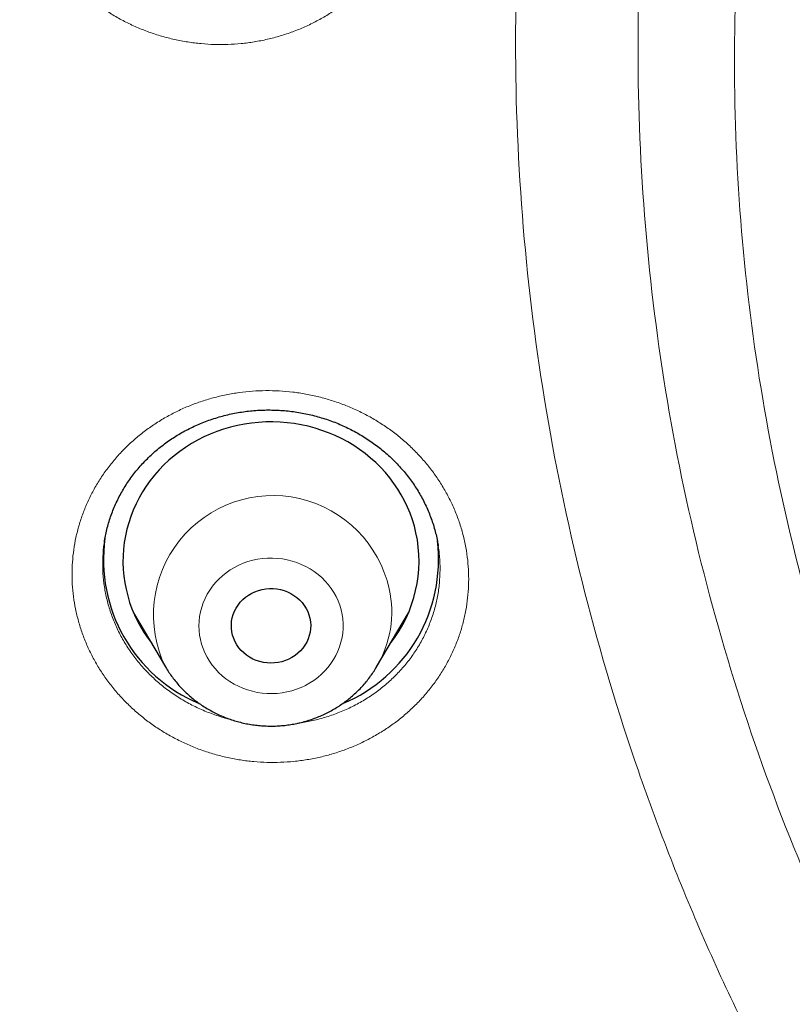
# Model space of a CAD drawing. Header units: millimetres. Extents: x 8 to 436, y 12 to 764.
# Tile 469 of 656: x 201.55 to 209.38, y 699.98 to 709.95. Entities that reach past the tile are written whole.
import ezdxf

# ---------------------------------------------------------------- set-up
doc = ezdxf.new("R2010")
doc.units = ezdxf.units.MM

msp = doc.modelspace()

# ---------------------------------------------------------------- linework, layer by layer
at = {"color": 7, "linetype": 'Continuous', "lineweight": 30}
for p, q in [((202.4091, 704.6626), (202.4086, 704.66)), ((205.79, 704.6162), (205.7896, 704.6189)), ((202.7043, 703.9423), (203.0263, 703.3958)), ((205.1659, 703.3958), (205.488, 703.9423)), ((202.7945, 703.7891), (202.7694, 703.8133)), ((205.1659, 703.3958), (205.165, 703.3943))]:
    msp.add_line(p, q, dxfattribs=at)
at = {"color": 252, "linetype": 'Continuous', "lineweight": 0}
for p, q in [((205.4161, 703.8004), (205.3899, 703.7759)), ((205.165, 703.3943), (205.1493, 703.3685))]:
    msp.add_line(p, q, dxfattribs=at)
at = {"color": 7, "linetype": 'Continuous', "lineweight": 30, "flags": 128}
for points in [[(205.5647, 704.7546), (205.5483, 704.8209), (205.5284, 704.8864), (205.5052, 704.951), (205.4787, 705.0144), (205.449, 705.0765), (205.4161, 705.1372), (205.3802, 705.1964), (205.3412, 705.2538), (205.2994, 705.3094), (205.2547, 705.3631), (205.2073, 705.4146), (205.1573, 705.464), (205.1049, 705.511), (205.0501, 705.5556), (204.993, 705.5976), (204.9339, 705.637), (204.8728, 705.6737), (204.8099, 705.7075), (204.7453, 705.7385), (204.6792, 705.7665), (204.6118, 705.7914), (204.5431, 705.8133), (204.4734, 705.832), (204.4028, 705.8476), (204.3315, 705.8599), (204.2597, 705.8689), (204.1875, 705.8747), (204.115, 705.8772), (204.0425, 705.8764), (203.9702, 705.8724), (203.8981, 705.865), (203.8265, 705.8544), (203.7555, 705.8405), (203.6853, 705.8235), (203.6161, 705.8032), (203.548, 705.7799), (203.4812, 705.7535), (203.4158, 705.724), (203.352, 705.6917), (203.29, 705.6565), (203.2298, 705.6185), (203.1716, 705.5778), (203.1157, 705.5346), (203.062, 705.4888), (203.0107, 705.4407), (202.9619, 705.3902), (202.9158, 705.3377), (202.8725, 705.2831), (202.832, 705.2266), (202.7944, 705.1683), (202.76, 705.1084), (202.7286, 705.047), (202.7004, 704.9842), (202.6755, 704.9202), (202.6539, 704.8552), (202.6356, 704.7893), (202.6208, 704.7226), (202.6094, 704.6553), (202.6015, 704.5876), (202.5971, 704.5196), (202.5962, 704.4515), (202.5988, 704.3834), (202.6049, 704.3155), (202.6144, 704.248), (202.6275, 704.181), (202.6439, 704.1147), (202.6638, 704.0492), (202.687, 703.9846), (202.7135, 703.9212), (202.7432, 703.8591), (202.7761, 703.7984), (202.812, 703.7392), (202.851, 703.6818), (202.8836, 703.638)], [(204.4896, 703.888), (204.4955, 703.853), (204.4979, 703.8177), (204.4968, 703.7823), (204.4922, 703.7472), (204.4841, 703.7126), (204.4725, 703.6789), (204.4577, 703.6463), (204.4397, 703.6152), (204.4187, 703.5859), (204.3948, 703.5585), (204.3683, 703.5333), (204.3394, 703.5106), (204.3084, 703.4905), (204.2755, 703.4732), (204.2411, 703.4589), (204.2053, 703.4477), (204.1686, 703.4397), (204.1313, 703.4349), (204.0936, 703.4335), (204.056, 703.4354), (204.0188, 703.4405), (203.9822, 703.449), (203.9466, 703.4606), (203.9123, 703.4753), (203.8796, 703.4929), (203.8489, 703.5134), (203.8203, 703.5365), (203.7941, 703.5619), (203.7706, 703.5896), (203.75, 703.6192), (203.7324, 703.6505), (203.718, 703.6832), (203.7069, 703.717), (203.6992, 703.7517), (203.6951, 703.7869), (203.6944, 703.8223), (203.6973, 703.8576), (203.7037, 703.8925), (203.7135, 703.9267), (203.7267, 703.9598), (203.7431, 703.9917), (203.7627, 704.0219), (203.7851, 704.0504), (203.8103, 704.0767), (203.8381, 704.1006), (203.868, 704.1221), (203.9, 704.1408), (203.9337, 704.1566), (203.9689, 704.1694), (204.0051, 704.179), (204.0422, 704.1854), (204.0797, 704.1885), (204.1174, 704.1882), (204.1549, 704.1847), (204.1919, 704.1779), (204.228, 704.1679), (204.2629, 704.1547), (204.2965, 704.1385), (204.3282, 704.1194), (204.3579, 704.0977), (204.3853, 704.0734), (204.4102, 704.0468), (204.4323, 704.0181), (204.4514, 703.9876), (204.4674, 703.9556), (204.4802, 703.9222), (204.4896, 703.888)]]:
    msp.add_lwpolyline(points, dxfattribs=at)
at = {"color": 252, "linetype": 'Continuous', "lineweight": 0, "flags": 128}
msp.add_lwpolyline([(203.3809, 703.6715), (203.3929, 703.6254), (203.4082, 703.5803), (203.4268, 703.5363), (203.4486, 703.4935), (203.4734, 703.4523), (203.5013, 703.4128), (203.5319, 703.3752), (203.5653, 703.3396), (203.6011, 703.3063), (203.6394, 703.2754), (203.6798, 703.2471), (203.7222, 703.2215), (203.7664, 703.1986), (203.8121, 703.1787), (203.8593, 703.1618), (203.9075, 703.148), (203.9566, 703.1374), (204.0064, 703.1299), (204.0567, 703.1257), (204.1071, 703.1248), (204.1574, 703.1272), (204.2075, 703.1328), (204.257, 703.1416), (204.3058, 703.1536), (204.3536, 703.1688), (204.4001, 703.187), (204.4452, 703.2082), (204.4887, 703.2323), (204.5302, 703.2591), (204.5697, 703.2886), (204.607, 703.3205), (204.6418, 703.3548), (204.674, 703.3913), (204.7034, 703.4297), (204.73, 703.47), (204.7535, 703.5119), (204.7739, 703.5553), (204.7911, 703.5998), (204.8049, 703.6454), (204.8154, 703.6917), (204.8225, 703.7386), (204.8261, 703.7859), (204.8262, 703.8333), (204.8228, 703.8806), (204.816, 703.9275), (204.8057, 703.9739), (204.7921, 704.0195), (204.7751, 704.0641), (204.7549, 704.1076), (204.7316, 704.1496), (204.7052, 704.19), (204.676, 704.2285), (204.6439, 704.2651), (204.6093, 704.2996), (204.5722, 704.3317), (204.5329, 704.3613), (204.4914, 704.3883), (204.4481, 704.4126), (204.4031, 704.434), (204.3567, 704.4524), (204.309, 704.4677), (204.2602, 704.48), (204.2108, 704.489), (204.1607, 704.4948), (204.1104, 704.4974), (204.0599, 704.4967), (204.0097, 704.4927), (203.9599, 704.4855), (203.9107, 704.475), (203.8624, 704.4614), (203.8152, 704.4447), (203.7693, 704.425), (203.725, 704.4024), (203.6825, 704.3769), (203.642, 704.3487), (203.6036, 704.318), (203.5675, 704.2849), (203.534, 704.2495), (203.5032, 704.212), (203.4751, 704.1726), (203.4501, 704.1315), (203.4281, 704.0888), (203.4093, 704.0449), (203.3938, 703.9998), (203.3816, 703.9538), (203.3728, 703.9071), (203.3675, 703.86), (203.3657, 703.8127), (203.3673, 703.7653), (203.3724, 703.7182), (203.3809, 703.6715)], dxfattribs=at)
at = {"color": 252, "linetype": 'Continuous', "lineweight": 0}
for centre, radius, start, end in [((204.1141, 703.9223), 1.2085, 12.617, 205.84858), ((204.2286, 703.9525), 1.0902, 329.29221, 12.38214)]:
    msp.add_arc(centre, radius, start, end, dxfattribs=at)
at = {"color": 7, "linetype": 'Continuous', "lineweight": 30}
for centre, radius, start, end in [((204.2505, 704.4683), 1.345, 321.87873, 12.28685), ((203.9772, 704.4804), 1.5784, 172.08336, 247.26708), ((204.2117, 704.4827), 1.5819, 292.71584, 6.8364)]:
    msp.add_arc(centre, radius, start, end, dxfattribs=at)
for points, knots in [([(228.8203, 667.8387), (227.6178, 667.9452), (225.213, 668.1582), (221.6552, 668.8219), (218.1629, 669.7328), (214.7882, 670.9004), (211.5494, 672.3031), (208.4634, 673.9273), (205.5225, 675.7738), (202.7448, 677.8315), (200.1475, 680.0876), (197.7465, 682.5283), (195.5568, 685.1385), (193.5917, 687.902), (191.8635, 690.8019), (190.3827, 693.8203), (189.1584, 696.9386), (188.1983, 700.1375), (187.5083, 703.3974), (187.0926, 706.6981), (186.9537, 710.0192), (187.0926, 713.3404), (187.5083, 716.641), (188.1983, 719.9009), (189.1584, 723.0998), (190.3827, 726.2181), (191.8635, 729.2365), (193.5917, 732.1364), (195.5568, 734.9), (197.7465, 737.5101), (200.1475, 739.9508), (202.7448, 742.2069), (205.5225, 744.2646), (208.4634, 746.1112), (211.5494, 747.7352), (214.7615, 749.1267), (218.0799, 750.2771), (221.4842, 751.1793), (224.9532, 751.8277), (228.4657, 752.2184), (232, 752.3489), (235.5343, 752.2184), (239.0468, 751.8277), (242.5158, 751.1793), (245.9201, 750.2771), (249.2385, 749.1267), (252.4506, 747.7352), (255.5366, 746.1112), (258.4775, 744.2646), (261.2552, 742.2069), (263.8525, 739.9508), (266.2535, 737.5101), (268.4432, 734.9), (270.4083, 732.1364), (272.1365, 729.2365), (273.6173, 726.2181), (274.8416, 723.0998), (275.8017, 719.9009), (276.4917, 716.641), (276.9074, 713.3404), (277.0463, 710.0192), (276.9074, 706.6981), (276.4917, 703.3974), (275.8017, 700.1375), (274.8416, 696.9386), (273.6173, 693.8203), (272.1365, 690.8019), (270.4083, 687.902), (268.4432, 685.1385), (266.2535, 682.5283), (263.8525, 680.0876), (261.2552, 677.8315), (258.4775, 675.7738), (255.5366, 673.9273), (252.4506, 672.3031), (249.2118, 670.9004), (245.8371, 669.7328), (242.3448, 668.8219), (238.787, 668.1582), (236.3822, 667.9452), (235.1797, 667.8387)], [0, 0, 0, 0, 0.013106, 0.026212, 0.039318, 0.052424, 0.065212, 0.078, 0.090788, 0.103576, 0.116364, 0.129151, 0.141939, 0.154727, 0.167515, 0.180303, 0.193091, 0.205879, 0.218667, 0.231454, 0.244242, 0.25703, 0.269818, 0.282606, 0.295394, 0.308182, 0.32097, 0.333758, 0.346545, 0.359333, 0.372121, 0.384909, 0.397697, 0.410485, 0.423273, 0.436061, 0.448848, 0.461636, 0.474424, 0.487212, 0.5, 0.512788, 0.525576, 0.538364, 0.551152, 0.563939, 0.576727, 0.589515, 0.602303, 0.615091, 0.627879, 0.640667, 0.653455, 0.666242, 0.67903, 0.691818, 0.704606, 0.717394, 0.730182, 0.74297, 0.755758, 0.768546, 0.781333, 0.794121, 0.806909, 0.819697, 0.832485, 0.845273, 0.858061, 0.870849, 0.883636, 0.896424, 0.909212, 0.922, 0.934788, 0.947576, 0.960682, 0.973788, 0.986894, 1, 1, 1, 1]), ([(184.5018, 710.809), (184.5017, 710.7935), (184.5016, 710.7594), (184.5015, 710.7037), (184.5014, 710.6434), (184.5014, 710.579), (184.5015, 710.5113), (184.5018, 710.4398), (184.5021, 710.3672), (184.5026, 710.297), (184.5033, 710.2189), (184.5041, 710.1346), (184.5053, 710.0459), (184.5063, 709.9718), (184.5073, 709.912), (184.5081, 709.8664), (184.5088, 709.8276), (184.5095, 709.7908), (184.5103, 709.7507), (184.5113, 709.7037), (184.5126, 709.6457), (184.5142, 709.5765), (184.5162, 709.4986), (184.5184, 709.4187), (184.5207, 709.3398), (184.5231, 709.2622), (184.5261, 709.172), (184.5297, 709.0696), (184.5341, 708.9555), (184.5389, 708.836), (184.5446, 708.7068), (184.5513, 708.5642), (184.5589, 708.4124), (184.5676, 708.2515), (184.5775, 708.0814), (184.5867, 707.9329), (184.5946, 707.8117), (184.6006, 707.7241), (184.606, 707.6456), (184.6109, 707.5768), (184.6152, 707.5179), (184.6189, 707.4687), (184.6219, 707.4292), (184.6242, 707.3988), (184.6263, 707.3716), (184.6284, 707.3438), (184.631, 707.31), (184.6342, 707.2702), (184.638, 707.2226), (184.6425, 707.1673), (184.6477, 707.1043), (184.6536, 707.0334), (184.6605, 706.9534), (184.6684, 706.864), (184.6773, 706.7648), (184.6873, 706.6572), (184.6983, 706.5415), (184.7103, 706.4203), (184.7338, 706.1876), (184.7711, 705.8425), (184.8258, 705.3824), (184.8728, 705.0219), (184.9083, 704.7637), (184.93, 704.6105), (184.9519, 704.459), (184.9736, 704.3135), (184.9941, 704.1786), (185.0131, 704.056), (185.0287, 703.9578), (185.0409, 703.8814), (185.0501, 703.8243), (185.0587, 703.7719), (185.0663, 703.7255), (185.0724, 703.6888), (185.0768, 703.6621), (185.0799, 703.6437), (185.0827, 703.6268), (185.0858, 703.608), (185.0907, 703.5789), (185.0977, 703.5373), (185.1073, 703.4809), (185.1188, 703.4138), (185.1323, 703.336), (185.1476, 703.2484), (185.1644, 703.1538), (185.1821, 703.0557), (185.2001, 702.9567), (185.2343, 702.7717), (185.2861, 702.4996), (185.3703, 702.0767), (185.4735, 701.5868), (185.5982, 701.0306), (185.7204, 700.5184), (185.8375, 700.0516), (185.9183, 699.7432), (185.9709, 699.547), (185.993, 699.4652), (186.0141, 699.3878), (186.0335, 699.3171), (186.0523, 699.2491), (186.0701, 699.185), (186.0866, 699.1261), (186.1, 699.0782), (186.1098, 699.0437), (186.1163, 699.0206), (186.1204, 699.0061), (186.1246, 698.9913), (186.1303, 698.9713), (186.1384, 698.9428), (186.1495, 698.9038), (186.1634, 698.8554), (186.18, 698.7977), (186.1988, 698.7329), (186.2213, 698.6557), (186.2479, 698.565), (186.279, 698.46), (186.3134, 698.345), (186.3505, 698.2223), (186.3892, 698.0958), (186.4496, 697.9003), (186.5315, 697.6406), (186.6354, 697.3199), (186.7385, 697.0099), (186.8406, 696.7106), (186.9414, 696.4218), (187.0406, 696.1437), (187.1382, 695.876), (187.2227, 695.649), (187.2939, 695.4604), (187.3521, 695.3081), (187.4093, 695.1601), (187.4652, 695.0172), (187.52, 694.8782), (187.5733, 694.7446), (187.6247, 694.6169), (187.6731, 694.4978), (187.7183, 694.3874), (187.7603, 694.2857), (187.801, 694.1878), (187.8399, 694.0948), (187.8765, 694.0079), (187.9083, 693.9329), (187.9335, 693.8737), (187.9528, 693.8285), (187.9671, 693.795), (187.9782, 693.7692), (187.9876, 693.7472), (187.9972, 693.725), (188.0097, 693.6961), (188.0254, 693.6596), (188.0445, 693.6156), (188.0671, 693.5637), (188.0927, 693.5051), (188.1204, 693.4418), (188.1494, 693.3761), (188.1788, 693.3097), (188.2329, 693.1878), (188.3136, 693.0081), (188.423, 692.7684), (188.5379, 692.5208), (188.6583, 692.2655), (188.7843, 692.0029), (188.9237, 691.7176), (189.0767, 691.4101), (189.2441, 691.0808), (189.4182, 690.7455), (189.6067, 690.3902), (189.8104, 690.0146), (189.9848, 689.7009), (190.1182, 689.4649), (190.2062, 689.3107), (190.2923, 689.1613), (190.3805, 689.0094), (190.4705, 688.856), (190.5617, 688.7019), (190.6487, 688.5564), (190.7313, 688.4193), (190.8094, 688.2907), (190.8727, 688.1872), (190.9221, 688.1069), (190.9577, 688.0492), (190.9895, 687.9978), (191.0166, 687.9543), (191.0382, 687.9195), (191.0551, 687.8924), (191.071, 687.867), (191.0889, 687.8383), (191.1113, 687.8026), (191.1373, 687.7613), (191.1693, 687.7105), (191.2079, 687.6494), (191.2537, 687.5771), (191.305, 687.4966), (191.3619, 687.4077), (191.4244, 687.3106), (191.4926, 687.2053), (191.5666, 687.0919), (191.6464, 686.9703), (191.7321, 686.8406), (191.8239, 686.7029), (191.9217, 686.5573), (192.0457, 686.3743), (192.1947, 686.157), (192.3674, 685.9088), (192.6151, 685.5578), (192.9408, 685.1067), (193.3489, 684.5594), (193.6802, 684.1287), (193.9303, 683.8106), (194.0962, 683.6021), (194.2631, 683.3949), (194.4306, 683.1894), (194.5969, 682.9878), (194.7635, 682.788), (194.9287, 682.5923), (195.0921, 682.401), (195.2496, 682.2185), (195.3721, 682.078), (195.4611, 681.9768), (195.518, 681.9123), (195.5739, 681.8491), (195.6288, 681.7874), (195.6812, 681.7285), (195.7293, 681.6748), (195.7712, 681.6281), (195.8071, 681.5882), (195.8366, 681.5555), (195.8596, 681.53), (195.8772, 681.5105), (195.8934, 681.4927), (195.9118, 681.4724), (195.9338, 681.4481), (195.9636, 681.4153), (196.0024, 681.3728), (196.0511, 681.3195), (196.1072, 681.2582), (196.1713, 681.1886), (196.2434, 681.1106), (196.3237, 681.0242), (196.4119, 680.9297), (196.5081, 680.8274), (196.6042, 680.7258), (196.699, 680.6261), (196.7917, 680.5292), (196.8895, 680.4276), (196.9923, 680.3215), (197.1696, 680.1398), (197.4201, 679.8864), (197.7436, 679.5656), (198.1109, 679.2086), (198.5226, 678.8177), (198.9796, 678.3958), (199.4363, 677.9852), (199.8927, 677.5858), (200.3482, 677.1975), (200.8027, 676.82), (201.1822, 676.5127), (201.4831, 676.2737), (201.7021, 676.1019), (201.912, 675.9392), (202.1127, 675.7854), (202.3039, 675.6404), (202.4825, 675.5065), (202.6485, 675.383), (202.8023, 675.2697), (202.9474, 675.1637), (203.0835, 675.065), (203.1955, 674.9843), (203.2851, 674.9202), (203.3537, 674.8713), (203.417, 674.8263), (203.4736, 674.7861), (203.5225, 674.7516), (203.5614, 674.7242), (203.5923, 674.7025), (203.6168, 674.6852), (203.6392, 674.6696), (203.6623, 674.6534), (203.6894, 674.6344), (203.7257, 674.6091), (203.7722, 674.5766), (203.8299, 674.5366), (203.8972, 674.4899), (203.9744, 674.4366), (204.0615, 674.3769), (204.1584, 674.3106), (204.2652, 674.238), (204.382, 674.1591), (204.5089, 674.074), (204.6459, 673.9827), (204.7931, 673.8853), (204.9472, 673.7843), (205.1078, 673.6799), (205.2746, 673.5724), (205.4508, 673.46), (205.6363, 673.3427), (205.8312, 673.2207), (206.0357, 673.0942), (206.2498, 672.9632), (206.4774, 672.8256), (206.7189, 672.6814), (206.9748, 672.5308), (207.2416, 672.376), (207.5195, 672.2171), (207.8086, 672.0545), (208.1089, 671.8882), (208.4207, 671.7185), (208.744, 671.5456), (209.0789, 671.3699), (209.4256, 671.1914), (209.7842, 671.0106), (210.1187, 670.8449), (210.3344, 670.741), (210.426, 670.6969)], [0, 0, 0, 0, 0.000894, 0.001956, 0.003195, 0.004397, 0.005735, 0.007208, 0.008683, 0.010087, 0.01142, 0.013371, 0.015146, 0.016745, 0.01782, 0.018734, 0.019488, 0.020154, 0.020952, 0.021897, 0.022989, 0.024447, 0.026067, 0.027679, 0.029265, 0.030824, 0.032356, 0.034708, 0.036995, 0.039236, 0.04192, 0.044789, 0.047842, 0.05108, 0.054503, 0.05811, 0.060052, 0.061825, 0.063405, 0.064791, 0.065984, 0.066967, 0.067763, 0.068373, 0.068811, 0.069406, 0.070057, 0.070861, 0.071822, 0.072941, 0.074216, 0.075649, 0.07724, 0.079074, 0.081082, 0.083262, 0.085614, 0.088108, 0.09063, 0.099764, 0.109103, 0.118645, 0.121741, 0.124858, 0.127995, 0.130996, 0.133746, 0.136246, 0.138495, 0.139756, 0.140921, 0.141992, 0.142965, 0.143764, 0.144245, 0.144597, 0.144898, 0.145281, 0.145748, 0.146682, 0.147835, 0.149208, 0.1508, 0.152612, 0.154589, 0.156612, 0.158641, 0.160676, 0.167996, 0.175394, 0.186756, 0.19827, 0.209853, 0.218584, 0.22735, 0.229108, 0.230852, 0.232473, 0.233949, 0.235279, 0.236737, 0.237967, 0.23897, 0.239745, 0.240131, 0.240419, 0.240654, 0.241061, 0.24167, 0.242449, 0.243507, 0.244715, 0.246073, 0.247582, 0.249574, 0.251778, 0.254196, 0.256825, 0.259519, 0.262184, 0.269177, 0.275959, 0.282529, 0.288887, 0.295034, 0.30097, 0.306694, 0.312207, 0.315564, 0.318838, 0.322028, 0.325127, 0.328076, 0.331024, 0.333787, 0.336365, 0.338758, 0.340966, 0.34299, 0.345137, 0.347028, 0.348662, 0.350039, 0.3509, 0.351617, 0.352233, 0.352585, 0.353058, 0.353689, 0.354479, 0.355447, 0.35658, 0.357878, 0.359297, 0.360737, 0.362194, 0.363667, 0.368759, 0.374039, 0.379506, 0.385161, 0.391003, 0.397004, 0.40423, 0.411621, 0.419176, 0.426896, 0.435738, 0.444787, 0.448398, 0.451974, 0.455417, 0.458725, 0.462487, 0.466059, 0.46944, 0.472631, 0.47563, 0.478439, 0.479885, 0.48127, 0.482489, 0.483499, 0.484334, 0.484938, 0.48541, 0.486126, 0.486958, 0.487929, 0.489041, 0.490547, 0.492251, 0.494154, 0.496255, 0.498555, 0.501053, 0.50375, 0.506645, 0.509739, 0.513031, 0.516521, 0.52021, 0.526226, 0.532237, 0.538238, 0.551838, 0.565383, 0.578876, 0.584161, 0.589439, 0.594708, 0.599969, 0.605183, 0.610223, 0.615407, 0.620382, 0.625146, 0.6297, 0.631431, 0.63313, 0.634797, 0.636431, 0.638027, 0.639468, 0.640704, 0.641737, 0.642653, 0.643313, 0.643766, 0.644211, 0.644739, 0.645386, 0.646152, 0.647365, 0.648791, 0.650431, 0.652285, 0.654391, 0.656719, 0.659269, 0.66204, 0.665032, 0.667538, 0.670181, 0.672961, 0.675877, 0.678914, 0.687963, 0.69693, 0.705815, 0.718193, 0.73041, 0.742464, 0.754357, 0.766088, 0.777658, 0.789065, 0.79476, 0.800203, 0.805394, 0.810334, 0.815022, 0.819459, 0.823412, 0.827141, 0.830646, 0.833928, 0.836987, 0.838722, 0.840376, 0.841915, 0.843269, 0.844435, 0.845413, 0.846059, 0.846641, 0.847166, 0.847657, 0.848291, 0.849103, 0.850242, 0.85161, 0.853209, 0.855036, 0.857094, 0.859381, 0.861899, 0.864645, 0.867622, 0.870828, 0.874264, 0.87793, 0.881588, 0.88545, 0.889515, 0.893783, 0.898255, 0.90293, 0.907808, 0.91289, 0.918431, 0.924195, 0.930183, 0.936393, 0.942827, 0.949483, 0.956363, 0.963465, 0.97079, 0.978339, 0.98611, 0.994104, 1, 1, 1, 1]), ([(202.4083, 704.6601), (202.4097, 704.6694), (202.4142, 704.7011), (202.4252, 704.7545), (202.4411, 704.82), (202.4603, 704.8848), (202.4824, 704.9488), (202.5075, 705.012), (202.5355, 705.0742), (202.5664, 705.1352), (202.6, 705.1947), (202.6362, 705.2527), (202.675, 705.309), (202.7163, 705.3634), (202.7601, 705.4162), (202.8065, 705.4674), (202.8554, 705.5169), (202.9067, 705.5646), (202.9602, 705.6102), (203.0156, 705.6535), (203.0727, 705.6944), (203.1314, 705.7327), (203.1917, 705.7685), (203.2537, 705.8019), (203.3174, 705.833), (203.3829, 705.8616), (203.4499, 705.8878), (203.5181, 705.9113), (203.5873, 705.9321), (203.6571, 705.95), (203.7273, 705.9651), (203.798, 705.9773), (203.8693, 705.9867), (203.9412, 705.9933), (204.0137, 705.9971), (204.0866, 705.998), (204.1596, 705.9961), (204.2324, 705.9913), (204.3048, 705.9837), (204.3766, 705.9732), (204.4477, 705.96), (204.5182, 705.944), (204.588, 705.9252), (204.6571, 705.9037), (204.7252, 705.8795), (204.7921, 705.8526), (204.8579, 705.8231), (204.9223, 705.7911), (204.9853, 705.7565), (205.0467, 705.7195), (205.1063, 705.6802), (205.164, 705.6387), (205.2197, 705.5951), (205.2733, 705.5493), (205.3249, 705.5015), (205.3743, 705.4517), (205.4214, 705.4), (205.4663, 705.3465), (205.5087, 705.2911), (205.5485, 705.2343), (205.5857, 705.1761), (205.6202, 705.1165), (205.652, 705.0555), (205.681, 704.9933), (205.7072, 704.9301), (205.7305, 704.8659), (205.7508, 704.8008), (205.7681, 704.7351), (205.7814, 704.6744), (205.7876, 704.6355), (205.7903, 704.6189)], [0, 0, 0, 0, 0.006341, 0.021442, 0.036458, 0.051457, 0.066506, 0.081588, 0.096683, 0.11177, 0.126824, 0.141827, 0.156758, 0.171642, 0.186492, 0.201432, 0.216431, 0.231461, 0.246485, 0.261465, 0.276367, 0.291161, 0.305893, 0.320612, 0.335434, 0.350329, 0.365266, 0.380211, 0.395123, 0.409966, 0.42471, 0.439377, 0.454049, 0.468818, 0.483642, 0.498499, 0.513369, 0.528228, 0.543051, 0.55782, 0.572538, 0.587247, 0.602031, 0.616812, 0.631594, 0.646384, 0.661184, 0.676001, 0.690839, 0.705706, 0.720541, 0.735334, 0.750123, 0.764918, 0.779724, 0.794547, 0.809395, 0.824276, 0.839196, 0.854126, 0.868984, 0.88389, 0.898825, 0.913784, 0.928763, 0.943758, 0.958764, 0.973778, 0.988786, 1, 1, 1, 1]), ([(205.4167, 703.8016), (205.4131, 703.7978), (205.4042, 703.7883), (205.3946, 703.7794), (205.3889, 703.7741)], [0, 0, 0, 0, 0.405883, 1, 1, 1, 1]), ([(203.0269, 703.3956), (203.0329, 703.3852), (203.0491, 703.3576), (203.0784, 703.3143), (203.1145, 703.2658), (203.1531, 703.219), (203.1941, 703.1742), (203.2374, 703.1315), (203.283, 703.0909), (203.3306, 703.0525), (203.3801, 703.0165), (203.4315, 702.9829), (203.4847, 702.9519), (203.5394, 702.9235), (203.5955, 702.8977), (203.653, 702.8747), (203.7116, 702.8546), (203.7712, 702.8373), (203.8316, 702.8229), (203.8928, 702.8115), (203.9545, 702.8031), (204.0165, 702.7977), (204.0788, 702.7954), (204.1412, 702.796), (204.2034, 702.7997), (204.2654, 702.8065), (204.327, 702.8163), (204.388, 702.8291), (204.4482, 702.8448), (204.5076, 702.8634), (204.5659, 702.885), (204.623, 702.9093), (204.6787, 702.9365), (204.7329, 702.9663), (204.7855, 702.9987), (204.8363, 703.0336), (204.8852, 703.071), (204.9321, 703.1107), (204.9768, 703.1527), (205.0192, 703.1967), (205.0592, 703.2428), (205.0969, 703.2907), (205.1316, 703.3405), (205.1542, 703.3751), (205.1645, 703.3935), (205.1649, 703.3943)], [0, 0, 0, 0, 0.014111, 0.037852, 0.061617, 0.085407, 0.109224, 0.133068, 0.156939, 0.180837, 0.204762, 0.228713, 0.25269, 0.276692, 0.300716, 0.324762, 0.348829, 0.372914, 0.397016, 0.421133, 0.445264, 0.469405, 0.493556, 0.517714, 0.541876, 0.566041, 0.590207, 0.61437, 0.638528, 0.66268, 0.686824, 0.710956, 0.735075, 0.759179, 0.783265, 0.807331, 0.831376, 0.855397, 0.879394, 0.903364, 0.927307, 0.951222, 0.975109, 0.998967, 1, 1, 1, 1])]:
    msp.add_open_spline(points, degree=3, knots=knots, dxfattribs=at)
at = {"color": 252, "linetype": 'Continuous', "lineweight": 0}
for points, knots in [([(228.539, 686.0536), (227.8244, 686.1628), (226.3954, 686.3811), (224.2995, 686.925), (222.3123, 687.6039), (220.4448, 688.4136), (218.701, 689.3311), (217.0393, 690.3745), (215.4699, 691.5371), (214.0023, 692.8119), (212.6457, 694.191), (211.4084, 695.6658), (210.2981, 697.2273), (209.3216, 698.8659), (208.4849, 700.5714), (207.7931, 702.3333), (207.2507, 704.1408), (206.8608, 705.9827), (206.6259, 707.8477), (206.5474, 709.7242), (206.6259, 711.6008), (206.8608, 713.4658), (207.2507, 715.3077), (207.7931, 717.1152), (208.4849, 718.8771), (209.3216, 720.5826), (210.2981, 722.2211), (211.4084, 723.7826), (212.6457, 725.2575), (214.0023, 726.6365), (215.4699, 727.9113), (217.0393, 729.074), (218.7011, 730.1173), (220.4448, 731.035), (222.2597, 731.8212), (224.1347, 732.4712), (226.0582, 732.981), (228.0183, 733.3474), (230.003, 733.5681), (232, 733.6418), (233.997, 733.5681), (235.9817, 733.3474), (237.9418, 732.981), (239.8653, 732.4712), (241.7403, 731.8212), (243.5552, 731.035), (245.2989, 730.1173), (246.9607, 729.074), (248.5301, 727.9113), (249.9977, 726.6365), (251.3543, 725.2575), (252.5916, 723.7826), (253.7019, 722.2211), (254.6784, 720.5826), (255.5151, 718.8771), (256.2069, 717.1152), (256.7493, 715.3077), (257.1392, 713.4658), (257.3741, 711.6008), (257.4526, 709.7242), (257.3741, 707.8477), (257.1392, 705.9827), (256.7493, 704.1408), (256.2069, 702.3333), (255.5151, 700.5714), (254.6784, 698.8659), (253.7019, 697.2273), (252.5916, 695.6658), (251.3543, 694.191), (249.9977, 692.8119), (248.5301, 691.5371), (246.9607, 690.3745), (245.299, 689.3311), (243.5552, 688.4136), (241.6902, 687.605), (239.7083, 686.9275), (237.6207, 686.3848), (236.1973, 686.1661), (235.4856, 686.0568)], [0, 0, 0, 0, 0.014209, 0.028417, 0.042626, 0.055696, 0.068766, 0.081836, 0.094907, 0.107977, 0.121047, 0.134117, 0.147187, 0.160257, 0.173327, 0.186398, 0.199468, 0.212538, 0.225608, 0.238678, 0.251748, 0.264818, 0.277889, 0.290959, 0.304029, 0.317099, 0.330169, 0.343239, 0.356309, 0.36938, 0.38245, 0.39552, 0.40859, 0.42166, 0.43473, 0.447801, 0.460871, 0.473941, 0.487011, 0.500081, 0.513151, 0.526221, 0.539292, 0.552362, 0.565432, 0.578502, 0.591572, 0.604642, 0.617712, 0.630783, 0.643853, 0.656923, 0.669993, 0.683063, 0.696133, 0.709203, 0.722274, 0.735344, 0.748414, 0.761484, 0.774554, 0.787624, 0.800695, 0.813765, 0.826835, 0.839905, 0.852975, 0.866045, 0.879115, 0.892186, 0.905256, 0.918326, 0.931396, 0.944466, 0.957536, 0.971691, 0.985845, 1, 1, 1, 1]), ([(235.4006, 687.1413), (236.0677, 687.2458), (237.4021, 687.455), (239.3592, 687.9671), (241.2259, 688.6065), (242.9913, 689.3719), (244.6499, 690.2446), (246.2305, 691.237), (247.7234, 692.3429), (249.1193, 693.5555), (250.4097, 694.8673), (251.5866, 696.2701), (252.6427, 697.7554), (253.5716, 699.314), (254.3675, 700.9362), (255.0254, 702.6122), (255.5414, 704.3315), (255.9123, 706.0835), (256.1357, 707.8574), (256.2104, 709.6424), (256.1357, 711.4274), (255.9123, 713.2013), (255.5414, 714.9534), (255.0254, 716.6726), (254.3675, 718.3486), (253.5716, 719.9708), (252.6427, 721.5294), (251.5866, 723.0147), (250.4097, 724.4176), (249.1193, 725.7293), (247.7234, 726.9419), (246.2305, 728.0478), (244.6499, 729.0402), (242.9913, 729.9131), (241.2649, 730.661), (239.4814, 731.2792), (237.6518, 731.7641), (235.7873, 732.1126), (233.8995, 732.3226), (232, 732.3927), (230.1005, 732.3226), (228.2127, 732.1126), (226.3482, 731.7641), (224.5186, 731.2792), (222.7351, 730.661), (221.0087, 729.9131), (219.3501, 729.0402), (217.7695, 728.0478), (216.2766, 726.9419), (214.8807, 725.7293), (213.5903, 724.4176), (212.4134, 723.0147), (211.3573, 721.5294), (210.4284, 719.9708), (209.6325, 718.3486), (208.9746, 716.6726), (208.4586, 714.9534), (208.0877, 713.2013), (207.8643, 711.4274), (207.7896, 709.6424), (207.8643, 707.8574), (208.0877, 706.0835), (208.4586, 704.3315), (208.9746, 702.6122), (209.6325, 700.9362), (210.4284, 699.314), (211.3573, 697.7554), (212.4134, 696.2701), (213.5903, 694.8673), (214.8807, 693.5555), (216.2766, 692.3429), (217.7695, 691.237), (219.3501, 690.2446), (221.0087, 689.3719), (222.7741, 688.6065), (224.6409, 687.9671), (226.5982, 687.4549), (227.9326, 687.2458), (228.5998, 687.1412)], [0, 0, 0, 0, 0.013976, 0.027953, 0.041929, 0.055017, 0.068105, 0.081192, 0.09428, 0.107368, 0.120455, 0.133543, 0.146631, 0.159719, 0.172806, 0.185894, 0.198982, 0.212069, 0.225157, 0.238245, 0.251332, 0.26442, 0.277508, 0.290595, 0.303683, 0.316771, 0.329859, 0.342946, 0.356034, 0.369122, 0.382209, 0.395297, 0.408385, 0.421472, 0.43456, 0.447648, 0.460736, 0.473823, 0.486911, 0.499999, 0.513086, 0.526174, 0.539262, 0.552349, 0.565437, 0.578525, 0.591612, 0.6047, 0.617788, 0.630876, 0.643963, 0.657051, 0.670139, 0.683226, 0.696314, 0.709402, 0.722489, 0.735577, 0.748665, 0.761753, 0.77484, 0.787928, 0.801016, 0.814103, 0.827191, 0.840279, 0.853366, 0.866454, 0.879542, 0.892629, 0.905717, 0.918805, 0.931893, 0.94498, 0.958068, 0.972045, 0.986023, 1, 1, 1, 1]), ([(228.6351, 687.9428), (228.0066, 688.0437), (226.7496, 688.2457), (224.9058, 688.7321), (223.1366, 689.3395), (221.453, 690.0695), (219.8614, 690.9069), (218.3446, 691.8593), (216.9121, 692.9205), (215.5726, 694.084), (214.3343, 695.3428), (213.205, 696.6889), (212.1916, 698.1142), (211.3003, 699.6098), (210.5366, 701.1665), (209.9052, 702.7747), (209.41, 704.4244), (209.0542, 706.1057), (208.8398, 707.8079), (208.7681, 709.5207), (208.8398, 711.2336), (209.0542, 712.9358), (209.41, 714.617), (209.9052, 716.2668), (210.5366, 717.875), (211.3003, 719.4317), (212.1916, 720.9273), (213.205, 722.3526), (214.3344, 723.6987), (215.5726, 724.9574), (216.9121, 726.121), (218.3447, 727.1822), (219.8614, 728.1346), (221.453, 728.9721), (223.1096, 729.6898), (224.821, 730.2831), (226.5766, 730.7483), (228.3658, 731.0828), (230.1773, 731.2842), (232, 731.3515), (233.8228, 731.2842), (235.6343, 731.0828), (237.4234, 730.7483), (239.1791, 730.2831), (240.8905, 729.6898), (242.5471, 728.9721), (244.1386, 728.1345), (245.6554, 727.1822), (247.0879, 726.121), (248.4274, 724.9574), (249.6657, 723.6987), (250.795, 722.3525), (251.8084, 720.9273), (252.6997, 719.4317), (253.4634, 717.875), (254.0948, 716.2668), (254.59, 714.617), (254.9458, 712.9358), (255.1602, 711.2335), (255.2319, 709.5207), (255.1602, 707.8079), (254.9458, 706.1056), (254.59, 704.4244), (254.0948, 702.7746), (253.4634, 701.1664), (252.6997, 699.6097), (251.8084, 698.1141), (250.795, 696.6889), (249.6656, 695.3427), (248.4274, 694.084), (247.0879, 692.9204), (245.6553, 691.8592), (244.1386, 690.9069), (242.547, 690.0694), (240.8609, 689.3384), (239.0863, 688.7295), (237.2342, 688.2419), (235.9715, 688.0402), (235.3402, 687.9394)], [0, 0, 0, 0, 0.013748, 0.027497, 0.041245, 0.05435, 0.067455, 0.080559, 0.093664, 0.106769, 0.119873, 0.132978, 0.146083, 0.159188, 0.172292, 0.185397, 0.198502, 0.211606, 0.224711, 0.237816, 0.250921, 0.264025, 0.27713, 0.290235, 0.30334, 0.316444, 0.329549, 0.342654, 0.355758, 0.368863, 0.381968, 0.395073, 0.408177, 0.421282, 0.434387, 0.447492, 0.460596, 0.473701, 0.486806, 0.49991, 0.513015, 0.52612, 0.539225, 0.552329, 0.565434, 0.578539, 0.591643, 0.604748, 0.617853, 0.630958, 0.644062, 0.657167, 0.670272, 0.683377, 0.696481, 0.709586, 0.722691, 0.735795, 0.7489, 0.762005, 0.77511, 0.788214, 0.801319, 0.814424, 0.827528, 0.840633, 0.853738, 0.866843, 0.879947, 0.893052, 0.906157, 0.919262, 0.932366, 0.945471, 0.958576, 0.972384, 0.986192, 1, 1, 1, 1]), ([(201.5549, 711.742), (201.5588, 711.7842), (201.5668, 711.8686), (201.5902, 711.9938), (201.6219, 712.1174), (201.6623, 712.2385), (201.7113, 712.3565), (201.7689, 712.471), (201.8348, 712.5817), (201.9084, 712.688), (201.9894, 712.7893), (202.0774, 712.885), (202.1724, 712.9747), (202.2737, 713.0582), (202.381, 713.1352), (202.4934, 713.2052), (202.6105, 713.2677), (202.7321, 713.3224), (202.8576, 713.3694), (202.9865, 713.4083), (203.1177, 713.439), (203.2508, 713.4613), (203.3853, 713.4749), (203.5209, 713.4799), (203.6568, 713.4764), (203.7921, 713.4644), (203.9261, 713.4438), (204.0585, 713.4147), (204.1888, 713.3771), (204.3164, 713.3315), (204.4405, 713.278), (204.5603, 713.217), (204.6755, 713.1483), (204.7858, 713.0724), (204.8907, 712.9898), (204.9894, 712.9009), (205.0815, 712.8062), (205.1665, 712.7059), (205.2443, 712.6003), (205.3146, 712.49), (205.3769, 712.3758), (205.4309, 712.2582), (205.4761, 712.1375), (205.5126, 712.0142), (205.5404, 711.8888), (205.5593, 711.7622), (205.5691, 711.6332), (205.5694, 711.5023), (205.5599, 711.3702), (205.5408, 711.2408), (205.5125, 711.1148), (205.4757, 710.9924), (205.4302, 710.8727), (205.3764, 710.7562), (205.3144, 710.6437), (205.2442, 710.5357), (205.1662, 710.4322), (205.081, 710.3339), (204.989, 710.2413), (204.8907, 710.1549), (204.7861, 710.0752), (204.6759, 710.0023), (204.5604, 709.9364), (204.4406, 709.878), (204.317, 709.8275), (204.1898, 709.7851), (204.0596, 709.7509), (203.9269, 709.725), (203.7928, 709.7074), (203.6577, 709.6984), (203.5222, 709.6983), (203.3866, 709.7067), (203.2517, 709.7236), (203.1183, 709.749), (202.9871, 709.7826), (202.8585, 709.8247), (202.7329, 709.8748), (202.611, 709.9328), (202.4934, 709.9982), (202.3809, 710.0707), (202.2738, 710.1502), (202.1725, 710.2365), (202.0773, 710.3289), (201.9889, 710.4269), (201.9078, 710.5301), (201.8343, 710.6381), (201.7687, 710.7507), (201.711, 710.8671), (201.6617, 710.9867), (201.6212, 711.1088), (201.5896, 711.2332), (201.5669, 711.3595), (201.5534, 711.4869), (201.5483, 711.6147), (201.5527, 711.6997), (201.5549, 711.742)], [0, 0, 0, 0, 0.010691, 0.021418, 0.032158, 0.042885, 0.053576, 0.064281, 0.075022, 0.085775, 0.096517, 0.107221, 0.11793, 0.128676, 0.139433, 0.150179, 0.160887, 0.171603, 0.182354, 0.193119, 0.203871, 0.214586, 0.225307, 0.236065, 0.246835, 0.257593, 0.268315, 0.279039, 0.2898, 0.300574, 0.311335, 0.322059, 0.332782, 0.343542, 0.354314, 0.365073, 0.375796, 0.386514, 0.397269, 0.408035, 0.41879, 0.429508, 0.440219, 0.450967, 0.461727, 0.472474, 0.483186, 0.494337, 0.505502, 0.516653, 0.52736, 0.538103, 0.548859, 0.559602, 0.570309, 0.581016, 0.591759, 0.602515, 0.613258, 0.623965, 0.634675, 0.645422, 0.656182, 0.666929, 0.67764, 0.688357, 0.699111, 0.709878, 0.720631, 0.731349, 0.742072, 0.752831, 0.763603, 0.774362, 0.785085, 0.795809, 0.80657, 0.817344, 0.828105, 0.838829, 0.849551, 0.860309, 0.87108, 0.881838, 0.89256, 0.903276, 0.914028, 0.924793, 0.935545, 0.946261, 0.956984, 0.967744, 0.978517, 0.989277, 1, 1, 1, 1]), ([(211.1893, 671.9312), (210.3612, 672.3498), (208.7012, 673.1889), (206.322, 674.6287), (204.0351, 676.1917), (201.8617, 677.8849), (199.7693, 679.7326), (197.7709, 681.7377), (195.8817, 683.9026), (194.145, 686.1825), (192.5681, 688.5628), (191.1625, 691.0314), (189.9348, 693.5778), (188.8868, 696.1942), (188.0232, 698.8737), (187.3464, 701.6046), (186.8619, 704.3708), (186.5576, 707.1569), (186.5202, 709.0196), (186.5014, 709.9508)], [0, 0, 0, 0, 0.056574, 0.113415, 0.17016, 0.226689, 0.283221, 0.342868, 0.402514, 0.462416, 0.522329, 0.581975, 0.64161, 0.701258, 0.760904, 0.820805, 0.880718, 0.940364, 1, 1, 1, 1]), ([(202.122, 703.9508), (202.1137, 703.9924), (202.0971, 704.0757), (202.0837, 704.2022), (202.0786, 704.3292), (202.0827, 704.4561), (202.0959, 704.5821), (202.1183, 704.7069), (202.1497, 704.8302), (202.1899, 704.9512), (202.2385, 705.0693), (202.2955, 705.1837), (202.3609, 705.2941), (202.4341, 705.4002), (202.515, 705.5015), (202.6028, 705.5973), (202.6972, 705.6871), (202.7981, 705.7706), (202.9051, 705.8476), (203.0175, 705.9177), (203.1346, 705.9805), (203.2559, 706.0356), (203.3811, 706.0827), (203.5098, 706.1219), (203.6411, 706.1529), (203.7744, 706.1755), (203.9089, 706.1897), (204.0443, 706.1951), (204.18, 706.1919), (204.3156, 706.1803), (204.4499, 706.1602), (204.5824, 706.1317), (204.7126, 706.0948), (204.8402, 706.0496), (204.9645, 705.9966), (205.0848, 705.936), (205.2003, 705.8681), (205.3107, 705.793), (205.4156, 705.711), (205.5146, 705.6226), (205.6072, 705.5284), (205.6927, 705.4288), (205.7707, 705.324), (205.8411, 705.2145), (205.9038, 705.1008), (205.9582, 704.9836), (206.0046, 704.8619), (206.0424, 704.736), (206.0712, 704.6063), (206.09, 704.4769), (206.099, 704.3484), (206.0988, 704.2213), (206.0895, 704.0944), (206.0712, 703.9687), (206.044, 703.8447), (206.0077, 703.7228), (205.9626, 703.6035), (205.909, 703.4872), (205.8473, 703.3748), (205.7778, 703.2667), (205.7003, 703.1635), (205.6154, 703.0654), (205.5236, 702.9727), (205.4254, 702.8862), (205.3213, 702.8062), (205.2114, 702.7333), (205.0962, 702.6674), (204.9764, 702.6088), (204.8527, 702.558), (204.7257, 702.5151), (204.5958, 702.4807), (204.4633, 702.4545), (204.329, 702.4366), (204.1937, 702.4273), (204.0582, 702.4264), (203.9228, 702.4344), (203.7879, 702.451), (203.6543, 702.4759), (203.5227, 702.5091), (203.3939, 702.5504), (203.2684, 702.6), (203.1465, 702.6574), (203.0286, 702.7223), (202.9157, 702.7943), (202.8082, 702.8731), (202.7068, 702.9586), (202.6115, 703.0503), (202.5228, 703.1478), (202.4412, 703.2505), (202.3672, 703.3579), (202.3013, 703.4697), (202.2433, 703.5855), (202.1938, 703.7048), (202.1522, 703.8266), (202.1321, 703.9095), (202.122, 703.9508)], [0, 0, 0, 0, 0.010691, 0.021418, 0.032158, 0.042885, 0.053576, 0.064281, 0.075022, 0.085775, 0.096517, 0.107221, 0.11793, 0.128676, 0.139433, 0.150179, 0.160887, 0.171603, 0.182354, 0.193119, 0.203871, 0.214586, 0.225307, 0.236065, 0.246835, 0.257593, 0.268315, 0.279039, 0.2898, 0.300574, 0.311335, 0.322059, 0.332782, 0.343542, 0.354314, 0.365073, 0.375796, 0.386514, 0.397269, 0.408035, 0.41879, 0.429508, 0.440219, 0.450967, 0.461727, 0.472474, 0.483186, 0.494337, 0.505502, 0.516653, 0.52736, 0.538103, 0.548859, 0.559602, 0.570309, 0.581016, 0.591759, 0.602515, 0.613258, 0.623965, 0.634675, 0.645422, 0.656182, 0.666929, 0.67764, 0.688357, 0.699111, 0.709878, 0.720631, 0.731349, 0.742072, 0.752831, 0.763603, 0.774362, 0.785085, 0.795809, 0.80657, 0.817344, 0.828105, 0.838829, 0.849551, 0.860309, 0.87108, 0.881838, 0.89256, 0.903276, 0.914028, 0.924793, 0.935545, 0.946261, 0.956984, 0.967744, 0.978517, 0.989277, 1, 1, 1, 1]), ([(202.4086, 704.66), (202.4076, 704.6546), (202.398, 704.6052), (202.3915, 704.5099), (202.39, 704.3752), (202.4008, 704.2403), (202.418, 704.1517), (202.4265, 704.1075)], [0, 0, 0, 0, 0.029681, 0.27183, 0.514841, 0.757852, 1, 1, 1, 1]), ([(204.3653, 702.8248), (204.411, 702.8318), (204.5039, 702.8461), (204.6408, 702.8816), (204.7755, 702.9277), (204.9056, 702.9846), (205.03, 703.0515), (205.1477, 703.1278), (205.2577, 703.2135), (205.3597, 703.3078), (205.4528, 703.4097), (205.5363, 703.5186), (205.6093, 703.634), (205.6717, 703.755), (205.7231, 703.8806), (205.763, 704.0098), (205.7907, 704.1419), (205.8067, 704.2761), (205.8102, 704.4112), (205.8044, 704.5249), (205.7937, 704.5928), (205.79, 704.6162)], [0, 0, 0, 0, 0.052254, 0.1063, 0.160324, 0.21454, 0.268757, 0.32278, 0.376772, 0.430957, 0.485142, 0.539133, 0.593105, 0.64727, 0.701434, 0.755406, 0.809377, 0.863542, 0.917707, 0.971679, 1, 1, 1, 1]), ([(202.4265, 704.1075), (202.4266, 704.1072), (202.4364, 704.0629), (202.4601, 703.975), (202.5072, 703.8466), (202.5654, 703.7222), (202.6344, 703.6027), (202.7141, 703.489), (202.8037, 703.3817), (202.9024, 703.2817), (203.0095, 703.1897), (203.1245, 703.1065), (203.2466, 703.0326), (203.3746, 702.9681), (203.5078, 702.9146), (203.6132, 702.8796), (203.6748, 702.866), (203.6895, 702.8627)], [0, 0, 0, 0, 0.000396, 0.075291, 0.150453, 0.225616, 0.300511, 0.375454, 0.450666, 0.525877, 0.600821, 0.675818, 0.751084, 0.826351, 0.901349, 0.976378, 1, 1, 1, 1]), ([(202.7958, 703.7869), (202.7952, 703.7875), (202.7859, 703.796), (202.7773, 703.8051), (202.7692, 703.8137)], [0, 0, 0, 0, 0.0652785, 1, 1, 1, 1])]:
    msp.add_open_spline(points, degree=3, knots=knots, dxfattribs=at)

doc.saveas('drawing.dxf')
